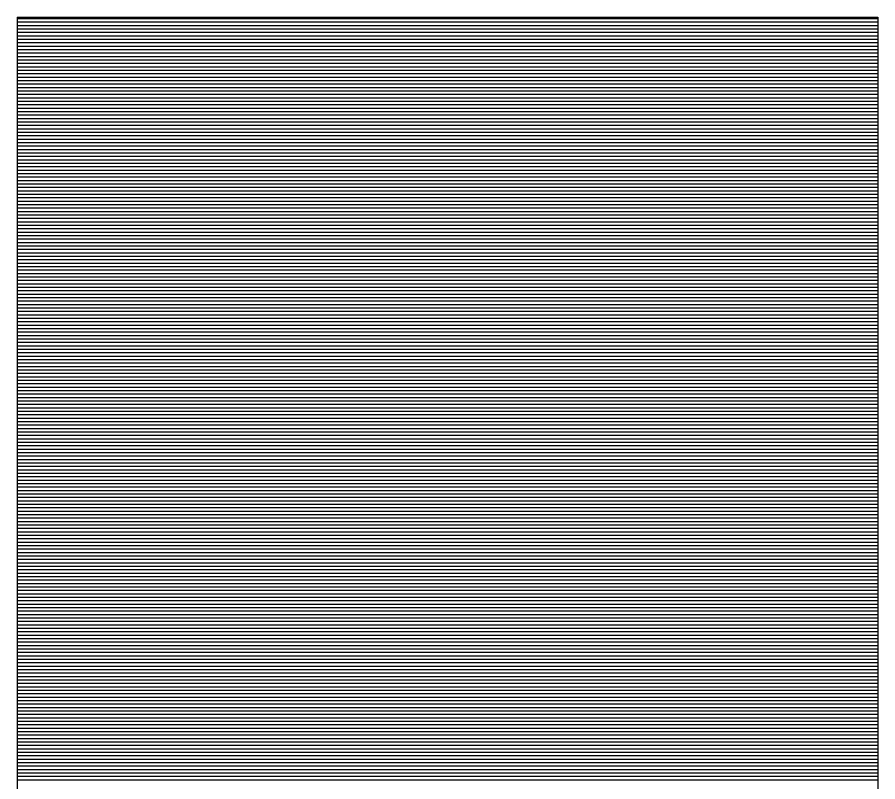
# Model space of a CAD drawing. Extents: x 1678017 to 1687792, y 404433 to 413488.
# Drawn here: x 1680450.507 to 1680453.007, y 404805.88 to 404808.1 of the extents above; entities that cross this region are included whole.
import ezdxf

# ---------------------------------------------------------------- set-up
doc = ezdxf.new("R2010")
doc.units = 0
doc.layers.add('Default', color=7, linetype='Continuous')

msp = doc.modelspace()

# ---------------------------------------------------------------- linework, layer by layer
at = {"layer": 'Default'}
for p, q in [((1680450.5065, 404808.1), (1680450.5065, 404790.715)), ((1680450.5065, 404808.1), (1680453.0065, 404808.1)), ((1680453.0065, 404808.0954), (1680450.5065, 404808.0954)), ((1680453.0065, 404808.0854), (1680450.5065, 404808.0854)), ((1680453.0065, 404808.0754), (1680450.5065, 404808.0754)), ((1680453.0065, 404808.1), (1680453.0065, 404790.715)), ((1680453.0065, 404808.0654), (1680450.5065, 404808.0654)), ((1680453.0065, 404808.0554), (1680450.5065, 404808.0554)), ((1680453.0065, 404808.0454), (1680450.5065, 404808.0454)), ((1680453.0065, 404808.0354), (1680450.5065, 404808.0354)), ((1680453.0065, 404808.0254), (1680450.5065, 404808.0254)), ((1680453.0065, 404808.0154), (1680450.5065, 404808.0154)), ((1680453.0065, 404808.0054), (1680450.5065, 404808.0054)), ((1680453.0065, 404807.9954), (1680450.5065, 404807.9954)), ((1680453.0065, 404807.9854), (1680450.5065, 404807.9854)), ((1680453.0065, 404807.9754), (1680450.5065, 404807.9754)), ((1680453.0065, 404807.9654), (1680450.5065, 404807.9654)), ((1680453.0065, 404807.9554), (1680450.5065, 404807.9554)), ((1680453.0065, 404807.9454), (1680450.5065, 404807.9454)), ((1680453.0065, 404807.9354), (1680450.5065, 404807.9354)), ((1680453.0065, 404807.9254), (1680450.5065, 404807.9254)), ((1680453.0065, 404807.9154), (1680450.5065, 404807.9154)), ((1680453.0065, 404807.9054), (1680450.5065, 404807.9054)), ((1680453.0065, 404807.8954), (1680450.5065, 404807.8954)), ((1680453.0065, 404807.8854), (1680450.5065, 404807.8854)), ((1680453.0065, 404807.8754), (1680450.5065, 404807.8754)), ((1680453.0065, 404807.8654), (1680450.5065, 404807.8654)), ((1680453.0065, 404807.8554), (1680450.5065, 404807.8554)), ((1680453.0065, 404807.8454), (1680450.5065, 404807.8454)), ((1680453.0065, 404807.8354), (1680450.5065, 404807.8354)), ((1680453.0065, 404807.8254), (1680450.5065, 404807.8254)), ((1680453.0065, 404807.8154), (1680450.5065, 404807.8154)), ((1680453.0065, 404807.8054), (1680450.5065, 404807.8054)), ((1680453.0065, 404807.7954), (1680450.5065, 404807.7954)), ((1680453.0065, 404807.7854), (1680450.5065, 404807.7854)), ((1680453.0065, 404807.7754), (1680450.5065, 404807.7754)), ((1680453.0065, 404807.7654), (1680450.5065, 404807.7654)), ((1680453.0065, 404807.7554), (1680450.5065, 404807.7554)), ((1680453.0065, 404807.7454), (1680450.5065, 404807.7454)), ((1680453.0065, 404807.7354), (1680450.5065, 404807.7354)), ((1680453.0065, 404807.7254), (1680450.5065, 404807.7254)), ((1680453.0065, 404807.7154), (1680450.5065, 404807.7154)), ((1680453.0065, 404807.7054), (1680450.5065, 404807.7054)), ((1680453.0065, 404807.6954), (1680450.5065, 404807.6954)), ((1680453.0065, 404807.6854), (1680450.5065, 404807.6854)), ((1680453.0065, 404807.6754), (1680450.5065, 404807.6754)), ((1680453.0065, 404807.6654), (1680450.5065, 404807.6654)), ((1680453.0065, 404807.6554), (1680450.5065, 404807.6554)), ((1680453.0065, 404807.6454), (1680450.5065, 404807.6454)), ((1680453.0065, 404807.6354), (1680450.5065, 404807.6354)), ((1680453.0065, 404807.6254), (1680450.5065, 404807.6254)), ((1680453.0065, 404807.6154), (1680450.5065, 404807.6154)), ((1680453.0065, 404807.6054), (1680450.5065, 404807.6054)), ((1680453.0065, 404807.5954), (1680450.5065, 404807.5954)), ((1680453.0065, 404807.5854), (1680450.5065, 404807.5854)), ((1680453.0065, 404807.5754), (1680450.5065, 404807.5754)), ((1680453.0065, 404807.5654), (1680450.5065, 404807.5654)), ((1680453.0065, 404807.5554), (1680450.5065, 404807.5554)), ((1680453.0065, 404807.5454), (1680450.5065, 404807.5454)), ((1680453.0065, 404807.5354), (1680450.5065, 404807.5354)), ((1680453.0065, 404807.5254), (1680450.5065, 404807.5254)), ((1680453.0065, 404807.5154), (1680450.5065, 404807.5154)), ((1680453.0065, 404807.5054), (1680450.5065, 404807.5054)), ((1680453.0065, 404807.4954), (1680450.5065, 404807.4954)), ((1680453.0065, 404807.4854), (1680450.5065, 404807.4854)), ((1680453.0065, 404807.4754), (1680450.5065, 404807.4754)), ((1680453.0065, 404807.4654), (1680450.5065, 404807.4654)), ((1680453.0065, 404807.4554), (1680450.5065, 404807.4554)), ((1680453.0065, 404807.4454), (1680450.5065, 404807.4454)), ((1680453.0065, 404807.4354), (1680450.5065, 404807.4354)), ((1680453.0065, 404807.4254), (1680450.5065, 404807.4254)), ((1680453.0065, 404807.4154), (1680450.5065, 404807.4154)), ((1680453.0065, 404807.4054), (1680450.5065, 404807.4054)), ((1680453.0065, 404807.3954), (1680450.5065, 404807.3954)), ((1680453.0065, 404807.3854), (1680450.5065, 404807.3854)), ((1680453.0065, 404807.3754), (1680450.5065, 404807.3754)), ((1680453.0065, 404807.3654), (1680450.5065, 404807.3654)), ((1680453.0065, 404807.3554), (1680450.5065, 404807.3554)), ((1680453.0065, 404807.3454), (1680450.5065, 404807.3454)), ((1680453.0065, 404807.3354), (1680450.5065, 404807.3354)), ((1680453.0065, 404807.3254), (1680450.5065, 404807.3254)), ((1680453.0065, 404807.3154), (1680450.5065, 404807.3154)), ((1680453.0065, 404807.3054), (1680450.5065, 404807.3054)), ((1680453.0065, 404807.2954), (1680450.5065, 404807.2954)), ((1680453.0065, 404807.2854), (1680450.5065, 404807.2854)), ((1680453.0065, 404807.2754), (1680450.5065, 404807.2754)), ((1680453.0065, 404807.2654), (1680450.5065, 404807.2654)), ((1680453.0065, 404807.2554), (1680450.5065, 404807.2554)), ((1680453.0065, 404807.2454), (1680450.5065, 404807.2454)), ((1680453.0065, 404807.2354), (1680450.5065, 404807.2354)), ((1680453.0065, 404807.2254), (1680450.5065, 404807.2254)), ((1680453.0065, 404807.2154), (1680450.5065, 404807.2154)), ((1680453.0065, 404807.2054), (1680450.5065, 404807.2054)), ((1680453.0065, 404807.1954), (1680450.5065, 404807.1954)), ((1680453.0065, 404807.1854), (1680450.5065, 404807.1854)), ((1680453.0065, 404807.1754), (1680450.5065, 404807.1754)), ((1680453.0065, 404807.1654), (1680450.5065, 404807.1654)), ((1680453.0065, 404807.1554), (1680450.5065, 404807.1554)), ((1680453.0065, 404807.1454), (1680450.5065, 404807.1454)), ((1680453.0065, 404807.1354), (1680450.5065, 404807.1354)), ((1680453.0065, 404807.1254), (1680450.5065, 404807.1254)), ((1680453.0065, 404807.1154), (1680450.5065, 404807.1154)), ((1680453.0065, 404807.1054), (1680450.5065, 404807.1054)), ((1680453.0065, 404807.0954), (1680450.5065, 404807.0954)), ((1680453.0065, 404807.0854), (1680450.5065, 404807.0854)), ((1680453.0065, 404807.0754), (1680450.5065, 404807.0754)), ((1680453.0065, 404807.0654), (1680450.5065, 404807.0654)), ((1680453.0065, 404807.0554), (1680450.5065, 404807.0554)), ((1680453.0065, 404807.0454), (1680450.5065, 404807.0454)), ((1680453.0065, 404807.0354), (1680450.5065, 404807.0354)), ((1680453.0065, 404807.0254), (1680450.5065, 404807.0254)), ((1680453.0065, 404807.0154), (1680450.5065, 404807.0154)), ((1680453.0065, 404807.0054), (1680450.5065, 404807.0054)), ((1680453.0065, 404806.9954), (1680450.5065, 404806.9954)), ((1680453.0065, 404806.9854), (1680450.5065, 404806.9854)), ((1680453.0065, 404806.9754), (1680450.5065, 404806.9754)), ((1680453.0065, 404806.9654), (1680450.5065, 404806.9654)), ((1680453.0065, 404806.9554), (1680450.5065, 404806.9554)), ((1680453.0065, 404806.9454), (1680450.5065, 404806.9454)), ((1680453.0065, 404806.9354), (1680450.5065, 404806.9354)), ((1680453.0065, 404806.9254), (1680450.5065, 404806.9254)), ((1680453.0065, 404806.9154), (1680450.5065, 404806.9154)), ((1680453.0065, 404806.9054), (1680450.5065, 404806.9054)), ((1680453.0065, 404806.8954), (1680450.5065, 404806.8954)), ((1680453.0065, 404806.8854), (1680450.5065, 404806.8854)), ((1680453.0065, 404806.8754), (1680450.5065, 404806.8754)), ((1680453.0065, 404806.8654), (1680450.5065, 404806.8654)), ((1680453.0065, 404806.8554), (1680450.5065, 404806.8554)), ((1680453.0065, 404806.8454), (1680450.5065, 404806.8454)), ((1680453.0065, 404806.8354), (1680450.5065, 404806.8354)), ((1680453.0065, 404806.8254), (1680450.5065, 404806.8254)), ((1680453.0065, 404806.8154), (1680450.5065, 404806.8154)), ((1680453.0065, 404806.8054), (1680450.5065, 404806.8054)), ((1680453.0065, 404806.7954), (1680450.5065, 404806.7954)), ((1680453.0065, 404806.7854), (1680450.5065, 404806.7854)), ((1680453.0065, 404806.7754), (1680450.5065, 404806.7754)), ((1680453.0065, 404806.7654), (1680450.5065, 404806.7654)), ((1680453.0065, 404806.7554), (1680450.5065, 404806.7554)), ((1680453.0065, 404806.7454), (1680450.5065, 404806.7454)), ((1680453.0065, 404806.7354), (1680450.5065, 404806.7354)), ((1680453.0065, 404806.7254), (1680450.5065, 404806.7254)), ((1680453.0065, 404806.7154), (1680450.5065, 404806.7154)), ((1680453.0065, 404806.7054), (1680450.5065, 404806.7054)), ((1680453.0065, 404806.6954), (1680450.5065, 404806.6954)), ((1680453.0065, 404806.6854), (1680450.5065, 404806.6854)), ((1680453.0065, 404806.6754), (1680450.5065, 404806.6754)), ((1680453.0065, 404806.6654), (1680450.5065, 404806.6654)), ((1680453.0065, 404806.6554), (1680450.5065, 404806.6554)), ((1680453.0065, 404806.6454), (1680450.5065, 404806.6454)), ((1680453.0065, 404806.6354), (1680450.5065, 404806.6354)), ((1680453.0065, 404806.6254), (1680450.5065, 404806.6254)), ((1680453.0065, 404806.6154), (1680450.5065, 404806.6154)), ((1680453.0065, 404806.6054), (1680450.5065, 404806.6054)), ((1680453.0065, 404806.5954), (1680450.5065, 404806.5954)), ((1680453.0065, 404806.5854), (1680450.5065, 404806.5854)), ((1680453.0065, 404806.5754), (1680450.5065, 404806.5754)), ((1680453.0065, 404806.5654), (1680450.5065, 404806.5654)), ((1680453.0065, 404806.5554), (1680450.5065, 404806.5554)), ((1680453.0065, 404806.5454), (1680450.5065, 404806.5454)), ((1680453.0065, 404806.5354), (1680450.5065, 404806.5354)), ((1680453.0065, 404806.5254), (1680450.5065, 404806.5254)), ((1680453.0065, 404806.5154), (1680450.5065, 404806.5154)), ((1680453.0065, 404806.5054), (1680450.5065, 404806.5054)), ((1680453.0065, 404806.4954), (1680450.5065, 404806.4954)), ((1680453.0065, 404806.4854), (1680450.5065, 404806.4854)), ((1680453.0065, 404806.4754), (1680450.5065, 404806.4754)), ((1680453.0065, 404806.4654), (1680450.5065, 404806.4654)), ((1680453.0065, 404806.4554), (1680450.5065, 404806.4554)), ((1680453.0065, 404806.4454), (1680450.5065, 404806.4454)), ((1680453.0065, 404806.4354), (1680450.5065, 404806.4354)), ((1680453.0065, 404806.4254), (1680450.5065, 404806.4254)), ((1680453.0065, 404806.4154), (1680450.5065, 404806.4154)), ((1680453.0065, 404806.4054), (1680450.5065, 404806.4054)), ((1680453.0065, 404806.3954), (1680450.5065, 404806.3954)), ((1680453.0065, 404806.3854), (1680450.5065, 404806.3854)), ((1680453.0065, 404806.3754), (1680450.5065, 404806.3754)), ((1680453.0065, 404806.3654), (1680450.5065, 404806.3654)), ((1680453.0065, 404806.3554), (1680450.5065, 404806.3554)), ((1680453.0065, 404806.3454), (1680450.5065, 404806.3454)), ((1680453.0065, 404806.3354), (1680450.5065, 404806.3354)), ((1680453.0065, 404806.3254), (1680450.5065, 404806.3254)), ((1680453.0065, 404806.3154), (1680450.5065, 404806.3154)), ((1680453.0065, 404806.3054), (1680450.5065, 404806.3054)), ((1680453.0065, 404806.2954), (1680450.5065, 404806.2954)), ((1680453.0065, 404806.2854), (1680450.5065, 404806.2854)), ((1680453.0065, 404806.2754), (1680450.5065, 404806.2754)), ((1680453.0065, 404806.2654), (1680450.5065, 404806.2654)), ((1680453.0065, 404806.2554), (1680450.5065, 404806.2554)), ((1680453.0065, 404806.2454), (1680450.5065, 404806.2454)), ((1680453.0065, 404806.2354), (1680450.5065, 404806.2354)), ((1680453.0065, 404806.2254), (1680450.5065, 404806.2254)), ((1680453.0065, 404806.2154), (1680450.5065, 404806.2154)), ((1680453.0065, 404806.2054), (1680450.5065, 404806.2054)), ((1680453.0065, 404806.1954), (1680450.5065, 404806.1954)), ((1680453.0065, 404806.1854), (1680450.5065, 404806.1854)), ((1680453.0065, 404806.1754), (1680450.5065, 404806.1754)), ((1680453.0065, 404806.1654), (1680450.5065, 404806.1654)), ((1680453.0065, 404806.1554), (1680450.5065, 404806.1554)), ((1680453.0065, 404806.1454), (1680450.5065, 404806.1454)), ((1680453.0065, 404806.1354), (1680450.5065, 404806.1354)), ((1680453.0065, 404806.1254), (1680450.5065, 404806.1254)), ((1680453.0065, 404806.1154), (1680450.5065, 404806.1154)), ((1680453.0065, 404806.1054), (1680450.5065, 404806.1054)), ((1680453.0065, 404806.0954), (1680450.5065, 404806.0954)), ((1680453.0065, 404806.0854), (1680450.5065, 404806.0854)), ((1680453.0065, 404806.0754), (1680450.5065, 404806.0754)), ((1680453.0065, 404806.0654), (1680450.5065, 404806.0654)), ((1680453.0065, 404806.0554), (1680450.5065, 404806.0554)), ((1680453.0065, 404806.0454), (1680450.5065, 404806.0454)), ((1680453.0065, 404806.0354), (1680450.5065, 404806.0354)), ((1680453.0065, 404806.0254), (1680450.5065, 404806.0254)), ((1680453.0065, 404806.0154), (1680450.5065, 404806.0154)), ((1680453.0065, 404806.0054), (1680450.5065, 404806.0054)), ((1680453.0065, 404805.9954), (1680450.5065, 404805.9954)), ((1680453.0065, 404805.9854), (1680450.5065, 404805.9854)), ((1680453.0065, 404805.9754), (1680450.5065, 404805.9754)), ((1680453.0065, 404805.9654), (1680450.5065, 404805.9654)), ((1680453.0065, 404805.9554), (1680450.5065, 404805.9554)), ((1680453.0065, 404805.9454), (1680450.5065, 404805.9454)), ((1680453.0065, 404805.9354), (1680450.5065, 404805.9354)), ((1680453.0065, 404805.9254), (1680450.5065, 404805.9254)), ((1680453.0065, 404805.9154), (1680450.5065, 404805.9154)), ((1680453.0065, 404805.9054), (1680450.5065, 404805.9054)), ((1680453.0065, 404805.8954), (1680450.5065, 404805.8954)), ((1680453.0065, 404805.8854), (1680450.5065, 404805.8854))]:
    msp.add_line(p, q, dxfattribs=at)

doc.saveas('drawing.dxf')
